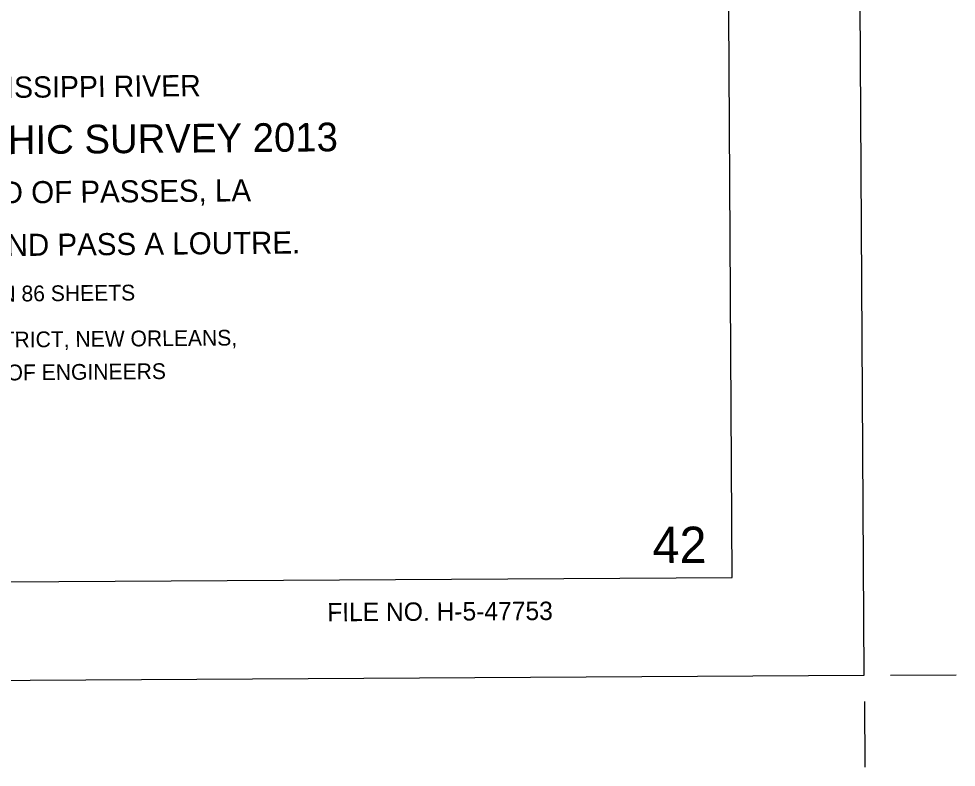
# Model space of a CAD drawing. Extents: x 3477039 to 3515015, y 546746 to 572297.
# Drawn here: x 3509071 to 3515015, y 546964 to 551710 of the extents above; entities that cross this region are included whole.
import ezdxf

# ---------------------------------------------------------------- set-up
doc = ezdxf.new("R2010")
doc.units = 0
for name, color, linetype in [('G-ANNO-NPLT', 7, 'Continuous'), ('V-ANNO-DIMS', 7, 'Continuous'), ('V-ANNO-SYMB', 7, 'Continuous'), ('V-ANNO-TEXT', 7, 'Continuous')]:
    doc.layers.add(name, color=color, linetype=linetype)

msp = doc.modelspace()

# ---------------------------------------------------------------- linework, layer by layer
at = {"layer": 'G-ANNO-NPLT'}
msp.add_lwpolyline([(3477766, 547329.1), (3514432, 547547.4), (3514288.2, 571713.6), (3477622.2, 571495.4)], close=True, dxfattribs=at)
at = {"layer": 'V-ANNO-DIMS'}
for p, q in [((3514598.7, 547548.4), (3515015.4, 547550.8)), ((3514433, 547380.7), (3514435.5, 546964))]:
    msp.add_line(p, q, dxfattribs=at)
at = {"layer": 'V-ANNO-SYMB'}
msp.add_lwpolyline([(3480512.4, 547970.5), (3513595, 548167.4), (3513458.6, 571083.6), (3480376, 570886.7), (3480512.4, 547970.5)], dxfattribs=at)

# ---------------------------------------------------------------- texts
at = {"layer": 'V-ANNO-TEXT'}
for s, height, rotation, p in [('MISSISSIPPI RIVER', 135, 0.51677, (3508550.2, 551203.6)), ('HYDROGRAPHIC SURVEY 2013', 181.7, 0.51677, (3507436.4, 550836.7)), ('BLACK HAWK, LA TO HEAD OF PASSES, LA', 140, 0.51677, (3506653.9, 550517.3)), ('ALSO SOUTHWEST, SOUTH, AND PASS A LOUTRE.', 140, 0.51677, (3506258.9, 550180.1)), ('IN 86 SHEETS', 100, 0.51677, (3508918, 549915.7)), ('U.S. ARMY ENGINEER DISTRICT, NEW ORLEANS,', 100, 0.51677, (3507283.8, 549609.5)), ('CORPS OF ENGINEERS', 100, 0.51677, (3508481.6, 549411.8)), ('42', 230, 0.341, (3513090.5, 548257.8)), ('FILE NO. H-5-47753', 116.66, 0.34102, (3511027.2, 547889.1))]:
    msp.add_text(s, height=height, rotation=rotation, dxfattribs=at).set_placement(p)

doc.saveas('drawing.dxf')
